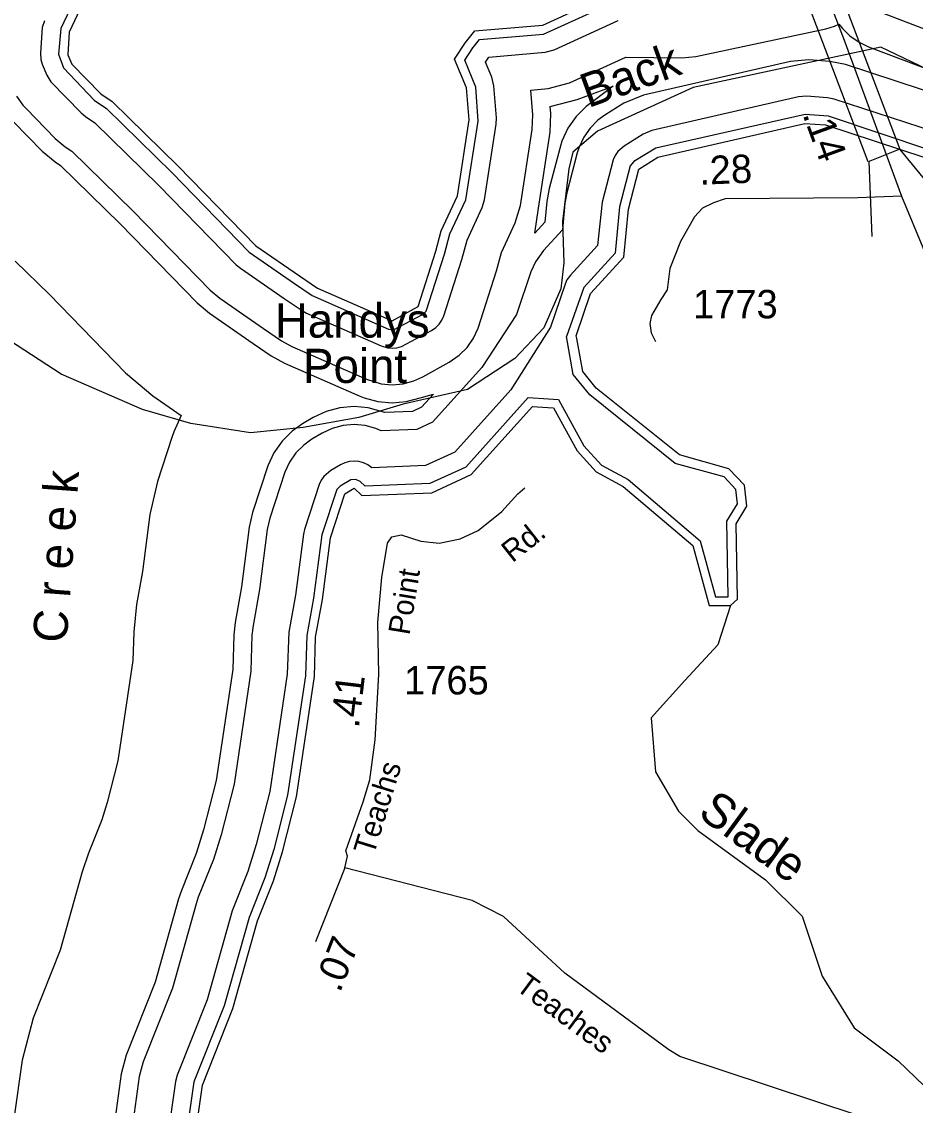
# Model space of a CAD drawing. Extents: x 2532689 to 2764727, y 536648 to 732970.
# Drawn here: x 2650104 to 2654033, y 629099 to 633863 of the extents above; entities that cross this region are included whole.
import ezdxf

# ---------------------------------------------------------------- set-up
doc = ezdxf.new("R2010")
doc.units = 0
for name, color, linetype in [('Exist Boundary Political City Limit New', 7, 'Continuous'), ('Exist Hydrographic Buffer Line', 7, 'Continuous'), ('Exist Hydrographic Creek Double Shore', 7, 'Continuous'), ('Exist Hydrographic Creek Single Shore', 7, 'Continuous'), ('Exist Hydrographic Creek Single Shore Label', 7, 'Continuous'), ('Exist Hydrographic Point Label', 7, 'Continuous'), ('Exist Road Primary NC Attributed', 7, 'Continuous'), ('Exist Road Primary NC Mileage Hundredths English Label', 7, 'Continuous'), ('Exist Road Primary NC Structure Standard Bridge CELL', 7, 'Continuous'), ('Exist Road Secondary Mileage Hundredths English Label', 7, 'Continuous'), ('Exist Road Secondary Type 51 Attributed', 7, 'Continuous'), ('Exist Road Secondary Type 51 Label', 7, 'Continuous'), ('Exist Road Secondary Type 51 Number Label', 7, 'Continuous'), ('Map Preparation Boundary City Limit Buffer Line', 7, 'Continuous')]:
    doc.layers.add(name, color=color, linetype=linetype)

msp = doc.modelspace()

# ---------------------------------------------------------------- linework, layer by layer
at = {"layer": 'Exist Boundary Political City Limit New'}
for points in [[(2654497.5, 633456.1), (2653880.8, 633750.7), (2653056.8, 633574.3), (2652636.2, 633381.1), (2652528, 633289.4), (2652509.5, 633215.9), (2652482, 632985.3), (2652488.2, 632802.4), (2652475, 632688.6), (2652399.2, 632517.8), (2652271.8, 632382.4), (2652064.8, 632246.7), (2651782.2, 632181.8), (2651586.5, 632122.5), (2651341.5, 632078.6), (2651111, 632055.1), (2650847.5, 632097.4), (2650635.8, 632158.6)], [(2650635.8, 632158.6), (2650278.2, 632313.9), (2649986.8, 632502.2)]]:
    msp.add_lwpolyline(points, dxfattribs=at)
at = {"layer": 'Exist Hydrographic Buffer Line'}
msp.add_line((2652528.9, 632312.1), (2652499.2, 632478.7), dxfattribs=at)
for points in [[(2651739.7, 632508), (2651867.2, 632576.1), (2651882.4, 632591.1), (2651963.6, 632841.7), (2651986.4, 632929.9), (2652056.9, 633080.5), (2652111.2, 633425.1), (2652100.6, 633575), (2652052.6, 633693.7), (2652088.1, 633748.5), (2652117.2, 633784.4), (2652398.9, 633808.2), (2652709.2, 633948.4), (2653009.2, 633944.5), (2653589.9, 634067.1), (2653608.7, 634076.7), (2653740, 634196.8), (2653762.9, 634202.2), (2653787.8, 634185.7), (2653819.5, 634082.5), (2653895.4, 633989), (2654264.5, 633844.1)], [(2650371.2, 634034.9), (2650276.4, 633833.4), (2650266.6, 633720.1)], [(2653865.7, 633911.1), (2654236.2, 633769.3)], [(2650204.1, 633867.5), (2650194.4, 633837.2), (2650186.8, 633724.9), (2650188.3, 633696.9), (2650193.8, 633676.6), (2650214.3, 633628.4), (2650232.6, 633598.5), (2650365.8, 633462.2), (2650384.9, 633446.4), (2650426.5, 633418.6), (2650707.7, 633143.6), (2651047.6, 632794), (2651065.7, 632778.8), (2651258.2, 632646.6), (2651336.8, 632592.7), (2651356.5, 632581.8), (2651684.5, 632437.5), (2651712, 632429.2), (2651732.7, 632427.4)], [(2651732.7, 632427.4), (2651753.4, 632429.2), (2651773.7, 632434.6), (2651906, 632506.2), (2651924.9, 632519.2), (2651939.6, 632534), (2651951.7, 632551.1), (2651960.5, 632570), (2652039.9, 632817.2), (2652062.2, 632902.8), (2652129.5, 633046.6), (2652139.1, 633079.3), (2652190.2, 633413), (2652191.4, 633440.5), (2652180.4, 633581.3), (2652171.1, 633618.4), (2652142.8, 633685.8), (2652158, 633707.6), (2652405.7, 633728.5), (2652445.9, 633739), (2652726.2, 633868.2)], [(2651732.7, 632267.3), (2651781.1, 632271.6), (2651828.5, 632284.3), (2651868.5, 632302.5), (2651983.5, 632366.2), (2652027.8, 632396.6), (2652062.2, 632431.1), (2652090.1, 632471.1), (2652110.6, 632515.3), (2652192.2, 632768.3), (2652213.4, 632848.6), (2652274.5, 632978.8), (2652297.4, 633055.1), (2652348.5, 633388.8), (2652351, 633452.9), (2652342.1, 633562.5), (2652419.2, 633569.1), (2652512.7, 633593.8), (2652760.4, 633707.7), (2653006.1, 633704.5), (2653068, 633710.6), (2653639.9, 633832.3), (2653677.4, 633843.1), (2653696.7, 633852), (2653713.1, 633832.8), (2653745.7, 633800.5), (2653785.7, 633772.5), (2653826.7, 633753.1), (2654179.8, 633619.7)], [(2650266.6, 633720.1), (2650287.9, 633659.9), (2650423.1, 633518.2), (2650477.4, 633481), (2650764.5, 633200.1), (2651104.9, 632849.8), (2651303.3, 632712.6), (2651381.9, 632658.7), (2651716.7, 632510.7), (2651739.7, 632508)], [(2654171.4, 633529), (2653726, 633675.2), (2653657.1, 633688.5), (2653565.3, 633694.7), (2653484.3, 633688.2), (2652838.2, 633540.6), (2652751, 633504.2), (2652668, 633451.6), (2652637.6, 633429.6), (2652603.2, 633395.1), (2652575.3, 633355.1), (2652554.8, 633310.8), (2652546.8, 633285.9), (2652500.6, 633110), (2652492.8, 633065.6), (2652481.8, 632947.7), (2652398.7, 632856.6)], [(2652360, 632932.8), (2652376.4, 633043), (2652427.4, 633376.8), (2652430.7, 633459.2), (2652428.3, 633490), (2652546.2, 633521.1), (2652705.3, 633580), (2652625.1, 633519.2), (2652586.1, 633490.8), (2652541.9, 633446.4), (2652506, 633395.1), (2652479.5, 633338.2), (2652469.5, 633306.2), (2652423.5, 633130.2), (2652413.3, 633073.2), (2652404.7, 632981.9), (2652360, 632932.8)], [(2650082.1, 633535.6), (2650110.1, 633495.6), (2650124.9, 633479.5), (2650251.8, 633350.1), (2650296.1, 633313.4), (2650325.4, 633293.8), (2650594.5, 633030.6), (2650932.8, 632682.5), (2650975.3, 632646.9), (2651167.6, 632514.7), (2651246.1, 632460.8), (2651291.9, 632435.3), (2651619.9, 632291), (2651684.1, 632271.6), (2651732.7, 632267.3)], [(2654116.7, 633378.7), (2653676.2, 633523.1), (2653646.7, 633528.9), (2653554.8, 633535), (2653520, 633532.2), (2652874, 633384.6), (2652836.5, 633369), (2652753.5, 633316.4)], [(2654101.3, 633296.8), (2653651.2, 633447.2), (2653549.5, 633455.2), (2652891.7, 633306.6), (2652796.1, 633248.9), (2652780.1, 633228.8), (2652733, 633049.3), (2652713.3, 632845.3), (2652576.3, 632694.9), (2652499.2, 632478.7)], [(2650067.7, 633423.5), (2650194.6, 633294.1), (2650251.6, 633246.8), (2650274.8, 633231.4), (2650537.7, 632974.1), (2650875.6, 632626.7), (2650929.9, 632581), (2651122.5, 632448.8), (2651201, 632394.8), (2651259.7, 632362.2), (2651587.7, 632217.9), (2651609.5, 632209), (2651670.2, 632192.8), (2651732.7, 632187.4), (2651795.3, 632192.8), (2651856, 632209), (2651914.6, 632225.9), (2651862.7, 632168), (2651822.1, 632149.5), (2651700.5, 632144.6), (2651628.1, 632166.1), (2651565.6, 632171.7), (2651503.3, 632166.1), (2651442.4, 632150), (2651385.8, 632123.4), (2651339.4, 632095.7), (2651293.1, 632062.8), (2651249, 632018.4), (2651212.9, 631967), (2651186.5, 631910.1), (2651119.4, 631705.9), (2651104.6, 631640.3), (2651071, 631378.6), (2651042.5, 631222.3), (2651037, 631168.3), (2651032.5, 631015.7), (2650959.5, 630526.7)], [(2652753.5, 633316.4), (2652725.8, 633292.2), (2652713.7, 633275.1), (2652704.9, 633256.1), (2652655.7, 633069.5), (2652636, 632879.4), (2652517, 632748.8), (2652501.7, 632728), (2652493.1, 632709.1), (2652428.9, 632520), (2652254.2, 632244.9), (2652007.9, 631970.6), (2651879.1, 631911.6), (2651644.3, 631902.1), (2651625.7, 631915.6), (2651606.6, 631924.4), (2651586.5, 631929.9), (2651565.6, 631931.7), (2651544.9, 631929.9), (2651524.6, 631924.4), (2651505.7, 631915.6), (2651462.9, 631889.9), (2651432.7, 631864.2), (2651420.6, 631847), (2651412, 631828.1), (2651347.6, 631631.4), (2651342.7, 631609.5), (2651308.3, 631341.8), (2651278.7, 631179.5), (2651272, 630994.5), (2651194.9, 630479.1), (2651135.2, 630245.7), (2651098.5, 630126.9), (2651029.4, 629954.5), (2650919.1, 629563.1), (2650787.2, 629231.9), (2650780, 629204.2), (2650744, 628946.6)], [(2652398.7, 632856.6), (2652363.3, 632808), (2652342.8, 632763.8), (2652279.2, 632576.3), (2652127, 632342.6), (2651911.1, 632102.2), (2651841.2, 632070.2), (2651684.7, 632063.9), (2651661.4, 632074.8), (2651614.2, 632087.4), (2651565.6, 632091.7), (2651517.2, 632087.4), (2651469.8, 632074.8), (2651425.8, 632054.2), (2651380.4, 632027.1), (2651344.8, 632001.5), (2651310.1, 631967), (2651282.2, 631927), (2651261.7, 631882.8), (2651195.5, 631681), (2651184, 631630), (2651150, 631366.4), (2651121.3, 631208), (2651116.7, 631166.1), (2651112.2, 631008.6), (2651038, 630510.8), (2650981.2, 630289.1), (2650947.4, 630180.4), (2650880.9, 630014.1), (2650871.3, 629985.4), (2650766.9, 629614.4), (2650638.6, 629291), (2650621.5, 629226.3), (2650585.5, 628968.8)], [(2650076.3, 632810), (2650226.2, 632663.5), (2650560.2, 632320), (2650681, 632218.2), (2650806.1, 632132.2), (2650772.9, 632060.6), (2650764.3, 632035.3), (2650701.1, 631842.4), (2650668.1, 631696.6), (2650635.9, 631446.2), (2650609.4, 631300.8), (2650596.9, 631181), (2650593.5, 631054.7), (2650527.4, 630614), (2650480.5, 630430.4), (2650456.9, 630354.2), (2650398.2, 630207.7), (2650370.4, 630125.8), (2650273.8, 629781.1), (2650155.3, 629483.1), (2650106.5, 629298.3), (2650070.4, 629040.7)], [(2653210.9, 631334), (2653203.9, 631667.5), (2653250.9, 631743.2), (2653243.8, 631807.2), (2653192.1, 631861.8), (2652976.7, 631921.3), (2652601.9, 632223.1), (2652528.9, 632312.1)], [(2652330.8, 632210.4), (2652056.5, 631904.8), (2651898.2, 631832.3), (2651614.6, 631820.8), (2651592.9, 631841), (2651572.8, 631851), (2651551.9, 631849.2), (2651504.3, 631821.3), (2651489.9, 631807), (2651423.7, 631606.6), (2651387.2, 631329.5), (2651357.5, 631165.1), (2651351.7, 630987.4), (2651273.4, 630463.2), (2651212.3, 630223.9), (2651174, 630100.1), (2651103.8, 629924.7), (2650994.7, 629537.4), (2650861.5, 629202.3), (2650823.3, 628935.5)], [(2652330.8, 632210.4), (2652420.5, 632204.4), (2652464.7, 632201.5), (2652576.3, 631998.1), (2652653.9, 631914.2), (2652770, 631851.1), (2653087.7, 631581), (2653155.2, 631334.2), (2653210.9, 631334)], [(2650959.5, 630526.7), (2650904.3, 630310.9), (2650872.1, 630207.1), (2650806.7, 630043.9), (2650794, 630007), (2650691.3, 629640.1), (2650564.1, 629320.6), (2650542.2, 629237.4), (2650506.3, 628979.8)]]:
    msp.add_lwpolyline(points, dxfattribs=at)
at = {"layer": 'Exist Hydrographic Creek Double Shore'}
msp.add_line((2652570.8, 632325.1), (2652544.7, 632471), dxfattribs=at)
for points in [[(2651732.7, 632547.3), (2651847.8, 632611.1), (2651925.7, 632853.9), (2651948.6, 632943.5), (2652020.6, 633097.4), (2652071.7, 633431.1), (2652060.6, 633571.9), (2652007.7, 633697.7), (2652055.7, 633772), (2652096.7, 633822.9), (2652395.7, 633848.1), (2652700.8, 633988.5), (2653009.8, 633984.5), (2653581.7, 634106.2), (2653720.7, 634233.3), (2653770.7, 634245.2), (2653821.8, 634211.1), (2653857.7, 634094.3), (2653925.8, 634015), (2654278.6, 633881.6)], [(2650408.7, 634020.5), (2650312.5, 633816.4), (2650306.6, 633717.7), (2650324.6, 633675.6), (2650451.6, 633546.2), (2650502.6, 633512.2), (2650792.6, 633228.4), (2651133.6, 632877.7), (2651326.1, 632745.5), (2651404.6, 632691.6), (2651732.7, 632547.3)], [(2652544.7, 632471), (2652542.7, 632481.6), (2652605.6, 632668), (2652751.6, 632828.3), (2652771.7, 633039.2), (2652817.7, 633215.1), (2652900.7, 633267.6), (2653546.8, 633415.3), (2653638.7, 633409.2), (2654075.6, 633265.9)], [(2653221.2, 631296.5), (2653251.7, 631324.9), (2653244.8, 631656.3), (2653292.8, 631733.7), (2653282.7, 631825.2), (2653213.8, 631898), (2652995.6, 631958.2), (2652630.6, 632252.1), (2652570.8, 632325.1)], [(2651565.6, 631811.7), (2651599.6, 631780.2), (2651907.6, 631792.6), (2652080.7, 631871.9), (2652349.7, 632171.7)], [(2652349.7, 632171.7), (2652418, 632167.1), (2652441.8, 632165.5), (2652545.8, 631976.1), (2652630.6, 631884.3), (2652748.8, 631820.1), (2653054.7, 631560), (2653126.7, 631296.9), (2653221.2, 631296.5)], [(2650906.2, 628597.4), (2650892.8, 628688.3), (2650865.8, 628762.7), (2650862.7, 628930), (2650898.8, 629187.6), (2651032.7, 629524.6), (2651140.7, 629909.8), (2651211.7, 630086.8), (2651250.6, 630213.1), (2651312.8, 630455.3), (2651391.7, 630983.9), (2651396.6, 631158), (2651426.8, 631323.4), (2651461.6, 631594.1), (2651524.6, 631787.1), (2651565.6, 631811.7)]]:
    msp.add_lwpolyline(points, dxfattribs=at)
at = {"layer": 'Exist Hydrographic Creek Single Shore'}
msp.add_lwpolyline([(2653221.2, 631296.5), (2653164.6, 631123.3), (2653019.2, 630967), (2652872.2, 630802.6), (2652891.3, 630565), (2652991.9, 630391.8), (2653076.2, 630308.2), (2653373.8, 630090.6), (2653536.2, 629931.2), (2653623.5, 629667.6), (2653763.8, 629439.4), (2653957.5, 629295), (2654222.7, 629040.4), (2654581.3, 628772.6), (2654767.3, 628483.8), (2654830.6, 628089.3), (2654864.9, 627806.1), (2654904.9, 627729.2)], dxfattribs=at)
at = {"layer": 'Exist Road Primary NC Attributed'}
for points in [[(2653494.2, 634369.9), (2653720.9, 633781.9)], [(2653720.9, 633781.9), (2653971.9, 633095.9)], [(2653971.9, 633095.9), (2654073.1, 632852.3), (2654207.5, 632517.4), (2654264.8, 632366.7), (2654298.7, 632282.8), (2654336, 632220.2), (2654400.4, 632105.5), (2654496, 631950), (2654624.6, 631766.5), (2654902.5, 631402.8), (2655376, 630783.5), (2655481.1, 630651), (2655535.5, 630579.4), (2655743.1, 630304.9), (2656625.7, 629180.1)]]:
    msp.add_lwpolyline(points, dxfattribs=at)
at = {"layer": 'Exist Road Primary NC Structure Standard Bridge CELL'}
for p, q in [((2653964.9, 633301.6), (2654172.6, 633047.9)), ((2653828, 633247.9), (2653841.9, 632918.1))]:
    msp.add_line(p, q, dxfattribs=at)
msp.add_lwpolyline([(2653622.5, 634205.7), (2653965.6, 633301.9), (2653825.5, 633246.9), (2653482.3, 634150.7)], close=True, dxfattribs=at)
at = {"layer": 'Exist Road Secondary Type 51 Attributed'}
msp.add_line((2651525.3, 630143.7), (2651396.3, 629818.7), dxfattribs=at)
for points in [[(2653971.9, 633095.9), (2653779.8, 633089), (2653197.4, 633083.9), (2653145.9, 633066.7), (2653097.9, 633042.7), (2653061.9, 633005), (2653000.1, 632896.9), (2652953.8, 632778.6), (2652941.8, 632684.2), (2652914.4, 632641.3), (2652873.2, 632571), (2652866.3, 632536.7), (2652871.5, 632495.5), (2652890.4, 632457.8)], [(2651525.3, 630143.7), (2651536.1, 630194.1), (2651529.6, 630217.8), (2651604.9, 630433.6), (2651634.8, 630530.3), (2651658.9, 630706.6), (2651674.5, 630993.2), (2651669.5, 631223.2), (2651687.2, 631419.6), (2651711.9, 631570), (2651731.1, 631598.7), (2651773.1, 631607.6), (2651859.6, 631579.3), (2651939.8, 631571), (2652031.6, 631589.2), (2652110.5, 631626.8), (2652214.9, 631709.2), (2652285, 631786.9), (2652316.4, 631813.4)], [(2656949.9, 628057.8), (2656874.4, 628057.8), (2656675.7, 628099.2), (2656498.7, 628131.1), (2655382.4, 628504.6), (2654717, 628742.1), (2654471.3, 628818.5), (2653785.7, 629053.4), (2652998, 629314.1), (2652949.2, 629343), (2652491.6, 629681.1), (2652222.2, 629928.9), (2652084.7, 630000.2), (2651525.3, 630143.7)]]:
    msp.add_lwpolyline(points, dxfattribs=at)
at = {"layer": 'Map Preparation Boundary City Limit Buffer Line'}
for points in [[(2654497.5, 633456.1), (2653880.8, 633750.7), (2653056.8, 633574.3), (2652636.2, 633381.1), (2652528, 633289.4), (2652509.5, 633215.9), (2652482, 632985.3), (2652488.2, 632802.4), (2652475, 632688.6), (2652399.2, 632517.8), (2652271.8, 632382.4), (2652064.8, 632246.7), (2651782.2, 632181.8), (2651586.5, 632122.5), (2651341.5, 632078.6), (2651111, 632055.1), (2650847.5, 632097.4), (2650635.8, 632158.6)], [(2650635.8, 632158.6), (2650278.2, 632313.9), (2649986.8, 632502.2)]]:
    msp.add_lwpolyline(points, dxfattribs=at)

# ---------------------------------------------------------------- texts
at = {"layer": 'Exist Hydrographic Creek Single Shore Label'}
for s, rotation, p in [('Back', 19.8736, (2652594.8, 633482.5)), ('C r e e k', 85.8815, (2650302.2, 631129.1)), ('Slade', 323.825, (2653071.7, 630372.5))]:
    msp.add_text(s, height=150, rotation=rotation, dxfattribs=at).set_placement(p)
at = {"layer": 'Exist Hydrographic Point Label'}
for s, p in [('Handys', (2651217.4, 632474.2)), ('Point', (2651341.5, 632275))]:
    msp.add_text(s, height=150, dxfattribs=at).set_placement(p)
at = {"layer": 'Exist Road Primary NC Mileage Hundredths English Label'}
msp.add_text('.14', height=125, rotation=290.096, dxfattribs=at).set_placement((2653536.4, 633455.7))
at = {"layer": 'Exist Road Secondary Mileage Hundredths English Label'}
for s, rotation, p in [('.28', 2.3159, (2653085.3, 633146)), ('.41', 83.2636, (2651586.2, 630754.9)), ('.07', 68.3473, (2651503.5, 629591.3))]:
    msp.add_text(s, height=125, rotation=rotation, dxfattribs=at).set_placement(p)
at = {"layer": 'Exist Road Secondary Type 51 Label'}
for s, rotation, p in [('Rd.', 38.2802, (2652261.5, 631482.1)), ('Point', 80.6435, (2651808.9, 631163.4)), ('Teachs', 72.823, (2651652.1, 630195.3)), ('Teaches', 323.5428, (2652270.5, 629610.9))]:
    msp.add_text(s, height=95, rotation=rotation, dxfattribs=at).set_placement(p)
at = {"layer": 'Exist Road Secondary Type 51 Number Label'}
for s, p in [('1773', (2653056, 632558.9)), ('1765', (2651785.8, 630905.6))]:
    msp.add_text(s, height=125, dxfattribs=at).set_placement(p)

doc.saveas('drawing.dxf')
